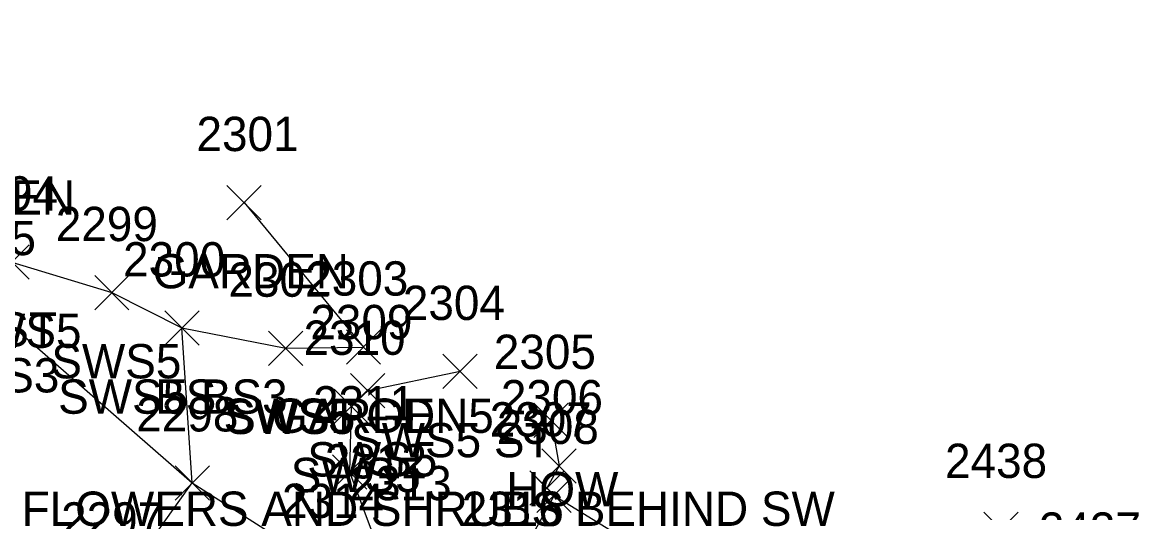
# Model space of a CAD drawing. Extents: x 1499292 to 1501024, y 534584 to 538043.
# Drawn here: x 1499367.5 to 1499432.6, y 538008.1 to 538036.7 of the extents above; entities that cross this region are included whole.
import ezdxf

# ---------------------------------------------------------------- set-up
doc = ezdxf.new("R2010")
doc.units = 0
for name, color, linetype in [('L_A', 7, 'Continuous'), ('L_I', 7, 'Continuous'), ('L_TIC', 7, 'Continuous'), ('LAPB', 7, 'Continuous'), ('LBC', 7, 'Continuous'), ('LBF', 7, 'Continuous'), ('LELB', 7, 'Continuous'), ('R_A', 7, 'Continuous'), ('R_C', 7, 'Continuous'), ('R_I', 7, 'Continuous'), ('R_TIC', 7, 'Continuous'), ('RSW', 7, 'Continuous')]:
    doc.layers.add(name, color=color, linetype=linetype)

msp = doc.modelspace()

# ---------------------------------------------------------------- linework, layer by layer
at = {"layer": 'L_TIC'}
for points in [[(1499379.4, 538025.167), (1499381.4, 538027.167)], [(1499381.4, 538025.167), (1499379.4, 538027.167)], [(1499375.775, 538017.859), (1499377.775, 538019.859)], [(1499377.775, 538017.859), (1499375.775, 538019.859)], [(1499386.363, 538016.743), (1499388.363, 538018.743)], [(1499388.363, 538016.743), (1499386.363, 538018.743)], [(1499397.301, 538012.468), (1499399.301, 538014.468)], [(1499399.301, 538012.468), (1499397.301, 538014.468)], [(1499397.768, 538009.822), (1499399.768, 538011.822)], [(1499399.768, 538009.822), (1499397.768, 538011.822)], [(1499376.378, 538008.826), (1499378.378, 538010.826)], [(1499378.378, 538008.826), (1499376.378, 538010.826)], [(1499397.055, 538008.531), (1499399.055, 538010.531)], [(1499399.055, 538008.531), (1499397.055, 538010.531)], [(1499397.472, 538008.099), (1499399.472, 538010.099)], [(1499399.472, 538008.099), (1499397.472, 538010.099)], [(1499397.472, 538008.099), (1499399.472, 538010.099)], [(1499399.472, 538008.099), (1499397.472, 538010.099)], [(1499423.526, 538006.115), (1499425.526, 538008.115)], [(1499425.526, 538006.115), (1499423.526, 538008.115)]]:
    msp.add_lwpolyline(points, dxfattribs=at)
at = {"layer": 'LAPB'}
msp.add_lwpolyline([(1499380.4, 538026.167), (1499387.363, 538017.743)], dxfattribs=at)
at = {"layer": 'LBC'}
msp.add_lwpolyline([(1499398.301, 538013.468), (1499398.768, 538010.822), (1499398.055, 538009.531), (1499398.472, 538009.099), (1499417.535, 537997.356), (1499418.089, 537997.143), (1499424.526, 538007.115)], dxfattribs=at)
at = {"layer": 'LBF'}
msp.add_lwpolyline([(1499398.472, 538009.099), (1499395.843, 538004.32), (1499409.149, 537996.339), (1499412.769, 537994.292), (1499414.542, 537993.243), (1499417.535, 537997.356)], dxfattribs=at)
at = {"layer": 'LELB'}
msp.add_lwpolyline([(1499371.736, 538001.851), (1499372.995, 538003.698), (1499377.378, 538009.826), (1499376.775, 538018.859)], dxfattribs=at)
at = {"layer": 'R_TIC'}
for points in [[(1499365.872, 538021.7), (1499367.872, 538023.7)], [(1499367.872, 538021.7), (1499365.872, 538023.7)], [(1499371.693, 538019.92), (1499373.693, 538021.92)], [(1499373.693, 538019.92), (1499371.693, 538021.92)], [(1499375.775, 538017.859), (1499377.775, 538019.859)], [(1499377.775, 538017.859), (1499375.775, 538019.859)], [(1499381.829, 538016.677), (1499383.829, 538018.677)], [(1499383.829, 538016.677), (1499381.829, 538018.677)], [(1499386.363, 538016.743), (1499388.363, 538018.743)], [(1499388.363, 538016.743), (1499386.363, 538018.743)], [(1499391.996, 538015.323), (1499393.996, 538017.323)], [(1499393.996, 538015.323), (1499391.996, 538017.323)], [(1499386.612, 538014.203), (1499388.612, 538016.203)], [(1499388.612, 538014.203), (1499386.612, 538016.203)], [(1499385.648, 538013.291), (1499387.648, 538015.291)], [(1499387.648, 538013.291), (1499385.648, 538015.291)], [(1499385.548, 538009.468), (1499387.548, 538011.468)], [(1499387.548, 538009.468), (1499385.548, 538011.468)], [(1499376.378, 538008.826), (1499378.378, 538010.826)], [(1499378.378, 538008.826), (1499376.378, 538010.826)]]:
    msp.add_lwpolyline(points, dxfattribs=at)
at = {"layer": 'RSW'}
for points in [[(1499341.948, 538036.671), (1499344.415, 538031.55), (1499346.898, 538026.898), (1499351.743, 538022.989), (1499355.204, 538022.072), (1499360.563, 538022.774), (1499366.872, 538022.7), (1499372.693, 538020.92), (1499376.775, 538018.859), (1499382.829, 538017.677), (1499387.363, 538017.743)], [(1499334.873, 538020.518), (1499338.159, 538022.928), (1499337.057, 538025.811), (1499336.322, 538027.377), (1499336.648, 538028.366), (1499340.808, 538027.246), (1499344.944, 538025.151), (1499349.574, 538021.281), (1499354.213, 538019.765), (1499360.289, 538020.227), (1499365.581, 538020.101), (1499377.378, 538009.826), (1499385.306, 538004.783), (1499387.656, 538003.043)], [(1499392.996, 538016.323), (1499387.612, 538015.203), (1499386.648, 538014.291), (1499386.548, 538010.468), (1499387.803, 538007.087), (1499389.242, 538005.816)]]:
    msp.add_lwpolyline(points, dxfattribs=at)

# ---------------------------------------------------------------- texts
at = {"layer": 'L_A'}
for s, p in [('GARDEN', (1499359.105, 538025.47)), ('GARDEN', (1499375.069, 538021.167)), ('BS', (1499375.215, 538013.859)), ('GARDEN', (1499382.033, 538012.743)), ('HOW', (1499395.687, 538008.468))]:
    msp.add_text(s, height=2, dxfattribs=at).set_placement(p)
at = {"layer": 'L_I'}
for s, p in [('2301', (1499377.628, 538029.167)), ('2300', (1499373.349, 538021.859)), ('2303', (1499384.025, 538020.743)), ('2305', (1499394.962, 538016.468)), ('2306', (1499395.374, 538013.822)), ('2298', (1499374.118, 538012.826)), ('2307', (1499394.717, 538012.531)), ('2308', (1499395.133, 538012.099)), ('2308', (1499395.133, 538012.099)), ('2438', (1499421.266, 538010.115)), ('2314', (1499382.613, 538007.783)), ('2314', (1499382.613, 538007.783)), ('2316', (1499393.095, 538007.32)), ('2297', (1499369.736, 538006.698)), ('2297', (1499369.736, 538006.698)), ('2437', (1499426.737, 538006.107))]:
    msp.add_text(s, height=2, dxfattribs=at).set_placement(p)
at = {"layer": 'R_A'}
for s, p in [('SWS5 GDN5 ST', (1499349.579, 538017.774)), ('SWS5', (1499363.345, 538017.7)), ('SWS5', (1499369.166, 538015.92)), ('SWS3', (1499362.054, 538015.101)), ('SWS5 BS3', (1499369.562, 538013.859)), ('SWS5 GDN5', (1499379.206, 538012.743)), ('SWS5', (1499379.302, 538012.677)), ('SWS5 ST', (1499386.642, 538011.323)), ('SWS5', (1499384.084, 538010.203)), ('SWS5', (1499383.12, 538009.291))]:
    msp.add_text(s, height=2, dxfattribs=at).set_placement(p)
at = {"layer": 'R_C'}
msp.add_text('FLOWERS AND SHRUBS BEHIND SW', height=2, dxfattribs=at).set_placement((1499367.437, 538007.323))
at = {"layer": 'R_I'}
for s, p in [('2294', (1499363.612, 538025.7)), ('2299', (1499369.426, 538023.92)), ('2295', (1499362.321, 538023.101)), ('2300', (1499373.349, 538021.859)), ('2302', (1499379.491, 538020.677)), ('2303', (1499384.025, 538020.743)), ('2304', (1499389.658, 538019.323)), ('2309', (1499384.265, 538018.203)), ('2310', (1499383.868, 538017.291)), ('2311', (1499384.422, 538013.468)), ('2298', (1499374.118, 538012.826)), ('2312', (1499385.11, 538010.087)), ('2313', (1499386.549, 538008.816)), ('2313', (1499386.549, 538008.816)), ('2313', (1499386.549, 538008.816)), ('2314', (1499382.613, 538007.783))]:
    msp.add_text(s, height=2, dxfattribs=at).set_placement(p)

doc.saveas('drawing.dxf')
